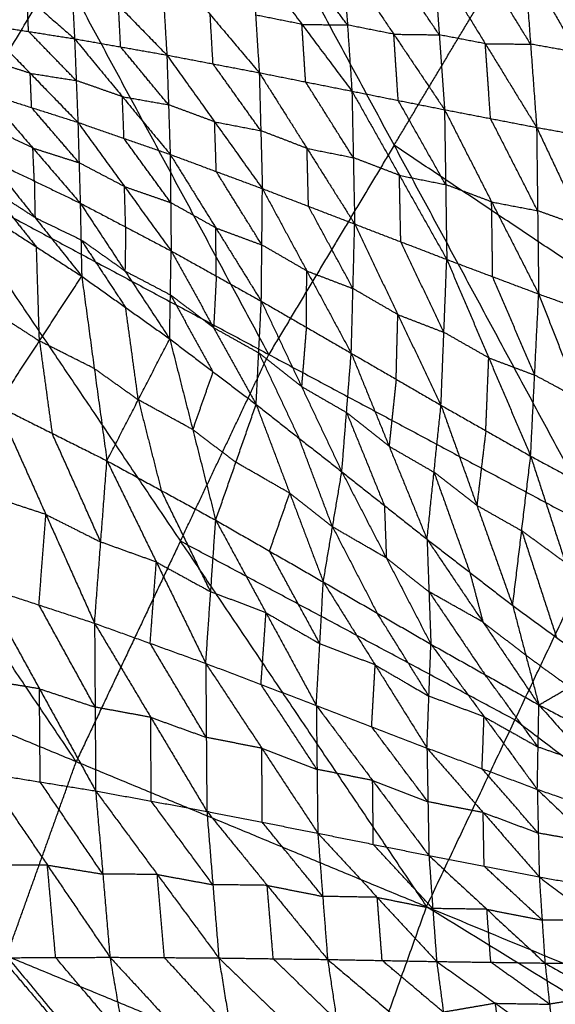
# Model space of a CAD drawing. Header units: millimetres. Extents: x -106 to 110, y -96 to 120.
# Tile 311 of 656: x -41.98 to -36.52, y 27.39 to 37.42. Entities that reach past the tile are written whole.
import ezdxf

# ---------------------------------------------------------------- set-up
doc = ezdxf.new("R2010")
doc.units = ezdxf.units.MM
doc.header["$MEASUREMENT"] = 0
doc.layers.add('Default', color=7, linetype='Continuous', true_color=0x000000)

msp = doc.modelspace()

# ---------------------------------------------------------------- linework, layer by layer
at = {"layer": 'Default'}
for points in [[(-37.338, 44.091, 3.861), (-35.603, 39.946, 3.835), (-33.868, 35.801, 3.809)], [(-42.855, 35.834, 3.861), (-41.577, 37.966, 3.861), (-40.299, 40.098, 3.861)], [(-40.299, 40.098, 3.861), (-38.166, 36.143, 3.835), (-36.034, 32.188, 3.809)], [(-40.299, 40.098, 3.861), (-37.084, 37.949, 3.835), (-33.868, 35.801, 3.809)], [(-42.392, 38.071, -0.729), (-41.908, 37.65, -0.851), (-41.424, 37.229, -0.974)], [(-41.469, 38.073, -0.877), (-41.446, 37.651, -0.925), (-41.424, 37.229, -0.974)], [(-41.469, 38.073, -0.877), (-40.976, 37.568, -1.012), (-40.483, 37.063, -1.147)], [(-40.542, 38.068, -1.036), (-40.513, 37.565, -1.091), (-40.483, 37.063, -1.147)], [(-40.542, 38.068, -1.036), (-40.041, 37.475, -1.183), (-39.541, 36.883, -1.331)], [(-39.615, 38.057, -1.205), (-39.578, 37.47, -1.268), (-39.541, 36.883, -1.331)], [(-39.615, 38.057, -1.205), (-39.106, 37.376, -1.365), (-38.596, 36.695, -1.525)], [(-38.641, 37.369, -1.453), (-38.896, 37.71, -1.373), (-39.151, 38.05, -1.293)], [(-38.687, 38.044, -1.382), (-38.641, 37.369, -1.453), (-38.596, 36.695, -1.525)], [(-38.687, 38.044, -1.382), (-38.169, 37.275, -1.552), (-37.652, 36.506, -1.723)], [(-39.444, 34.011, 3.835), (-40.51, 35.988, 3.848), (-41.577, 37.966, 3.861)], [(-37.706, 37.269, -1.643), (-37.964, 37.653, -1.558), (-38.223, 38.037, -1.473)], [(-38.166, 36.143, 3.835), (-37.625, 37.046, 3.835), (-37.084, 37.949, 3.835)], [(-37.76, 38.031, -1.563), (-37.706, 37.269, -1.643), (-37.652, 36.506, -1.723)], [(-37.76, 38.031, -1.563), (-37.236, 37.178, -1.743), (-36.713, 36.325, -1.922)], [(-36.775, 37.174, -1.834), (-37.036, 37.6, -1.744), (-37.298, 38.027, -1.654)], [(-36.837, 38.023, -1.745), (-36.775, 37.174, -1.834), (-36.713, 36.325, -1.922)], [(-36.837, 38.023, -1.745), (-36.305, 37.09, -1.931), (-35.773, 36.158, -2.118)], [(-41.893, 37.303, -0.893), (-41.901, 37.476, -0.872), (-41.908, 37.65, -0.851)], [(-40.954, 37.146, -1.06), (-40.965, 37.357, -1.036), (-40.976, 37.568, -1.012)], [(-40.012, 36.973, -1.239), (-40.027, 37.224, -1.211), (-40.041, 37.475, -1.183)], [(-39.106, 37.376, -1.365), (-39.342, 37.423, -1.316), (-39.578, 37.47, -1.268)], [(-42.363, 37.377, -0.812), (-41.893, 37.303, -0.893), (-41.424, 37.229, -0.974)], [(-42.363, 37.377, -0.812), (-41.876, 36.877, -0.837), (-41.39, 36.377, -0.862)], [(-39.068, 36.789, -1.428), (-39.087, 37.082, -1.396), (-39.106, 37.376, -1.365)], [(-39.106, 37.376, -1.365), (-38.873, 37.372, -1.409), (-38.641, 37.369, -1.453)], [(-38.169, 37.275, -1.552), (-38.405, 37.322, -1.503), (-38.641, 37.369, -1.453)], [(-41.407, 36.803, -0.918), (-41.65, 37.053, -0.905), (-41.893, 37.303, -0.893)], [(-38.124, 36.6, -1.624), (-38.147, 36.938, -1.588), (-38.169, 37.275, -1.552)], [(-38.169, 37.275, -1.552), (-37.938, 37.272, -1.598), (-37.706, 37.269, -1.643)], [(-37.236, 37.178, -1.743), (-37.471, 37.223, -1.693), (-37.706, 37.269, -1.643)], [(-41.424, 37.229, -0.974), (-41.407, 36.803, -0.918), (-41.39, 36.377, -0.862)], [(-41.424, 37.229, -0.974), (-40.954, 37.146, -1.06), (-40.483, 37.063, -1.147)], [(-41.424, 37.229, -0.974), (-40.937, 36.639, -0.996), (-40.449, 36.05, -1.019)], [(-40.466, 36.556, -1.083), (-40.71, 36.851, -1.071), (-40.954, 37.146, -1.06)], [(-37.183, 36.416, -1.823), (-37.209, 36.797, -1.783), (-37.236, 37.178, -1.743)], [(-37.236, 37.178, -1.743), (-37.006, 37.176, -1.788), (-36.775, 37.174, -1.834)], [(-36.305, 37.09, -1.931), (-36.54, 37.132, -1.882), (-36.775, 37.174, -1.834)], [(-40.483, 37.063, -1.147), (-40.466, 36.556, -1.083), (-40.449, 36.05, -1.019)], [(-40.483, 37.063, -1.147), (-40.012, 36.973, -1.239), (-39.541, 36.883, -1.331)], [(-40.483, 37.063, -1.147), (-39.996, 36.382, -1.166), (-39.509, 35.701, -1.185)], [(-41.876, 36.877, -0.837), (-42.112, 36.952, -0.8), (-42.348, 37.027, -0.763)], [(-39.525, 36.292, -1.258), (-39.768, 36.632, -1.249), (-40.012, 36.973, -1.239)], [(-41.862, 36.527, -0.788), (-41.869, 36.702, -0.813), (-41.876, 36.877, -0.837)], [(-41.876, 36.877, -0.837), (-41.642, 36.84, -0.877), (-41.407, 36.803, -0.918)], [(-39.541, 36.883, -1.331), (-39.525, 36.292, -1.258), (-39.509, 35.701, -1.185)], [(-39.541, 36.883, -1.331), (-39.068, 36.789, -1.428), (-38.596, 36.695, -1.525)], [(-39.541, 36.883, -1.331), (-39.054, 36.111, -1.346), (-38.568, 35.34, -1.361)], [(-40.937, 36.639, -0.996), (-41.172, 36.721, -0.957), (-41.407, 36.803, -0.918)], [(-38.582, 36.017, -1.443), (-38.825, 36.403, -1.435), (-39.068, 36.789, -1.428)], [(-42.333, 36.677, -0.715), (-41.862, 36.527, -0.788), (-41.39, 36.377, -0.862)], [(-42.333, 36.677, -0.715), (-41.849, 36.115, -0.608), (-41.366, 35.553, -0.501)], [(-40.92, 36.213, -0.94), (-40.928, 36.426, -0.968), (-40.937, 36.639, -0.996)], [(-40.937, 36.639, -0.996), (-40.701, 36.598, -1.039), (-40.466, 36.556, -1.083)], [(-38.596, 36.695, -1.525), (-38.582, 36.017, -1.443), (-38.568, 35.34, -1.361)], [(-38.596, 36.695, -1.525), (-38.124, 36.6, -1.624), (-37.652, 36.506, -1.723)], [(-38.596, 36.695, -1.525), (-38.112, 35.837, -1.532), (-37.629, 34.979, -1.54)], [(-39.996, 36.382, -1.166), (-40.231, 36.469, -1.124), (-40.466, 36.556, -1.083)], [(-37.64, 35.742, -1.632), (-37.882, 36.171, -1.628), (-38.124, 36.6, -1.624)], [(-41.378, 35.965, -0.681), (-41.62, 36.246, -0.735), (-41.862, 36.527, -0.788)], [(-37.652, 36.506, -1.723), (-37.64, 35.742, -1.632), (-37.629, 34.979, -1.54)], [(-37.652, 36.506, -1.723), (-37.183, 36.416, -1.823), (-36.713, 36.325, -1.922)], [(-37.652, 36.506, -1.723), (-37.172, 35.566, -1.721), (-36.692, 34.627, -1.72)], [(-41.849, 36.115, -0.608), (-42.084, 36.228, -0.584), (-42.318, 36.341, -0.559)], [(-41.39, 36.377, -0.862), (-41.378, 35.965, -0.681), (-41.366, 35.553, -0.501)], [(-41.39, 36.377, -0.862), (-40.92, 36.213, -0.94), (-40.449, 36.05, -1.019)], [(-41.39, 36.377, -0.862), (-40.915, 35.722, -0.733), (-40.439, 35.066, -0.605)], [(-39.979, 35.875, -1.102), (-39.987, 36.129, -1.134), (-39.996, 36.382, -1.166)], [(-39.996, 36.382, -1.166), (-39.76, 36.337, -1.212), (-39.525, 36.292, -1.258)], [(-36.703, 35.476, -1.821), (-36.943, 35.946, -1.822), (-37.183, 36.416, -1.823)], [(-39.054, 36.111, -1.346), (-39.29, 36.202, -1.302), (-39.525, 36.292, -1.258)], [(-36.713, 36.325, -1.922), (-36.703, 35.476, -1.821), (-36.692, 34.627, -1.72)], [(-36.713, 36.325, -1.922), (-36.243, 36.241, -2.02), (-35.773, 36.158, -2.118)], [(-36.713, 36.325, -1.922), (-36.233, 35.309, -1.909), (-35.752, 34.292, -1.897)], [(-40.444, 35.558, -0.812), (-40.682, 35.886, -0.876), (-40.92, 36.213, -0.94)], [(-38.166, 36.143, 3.835), (-38.805, 35.077, 3.835), (-39.444, 34.011, 3.835)], [(-34.951, 33.995, 3.809), (-36.559, 35.069, 3.822), (-38.166, 36.143, 3.835)], [(-41.834, 35.779, -0.452), (-41.842, 35.947, -0.53), (-41.849, 36.115, -0.608)], [(-41.849, 36.115, -0.608), (-41.614, 36.04, -0.645), (-41.378, 35.965, -0.681)], [(-40.449, 36.05, -1.019), (-40.444, 35.558, -0.812), (-40.439, 35.066, -0.605)], [(-40.449, 36.05, -1.019), (-39.984, 35.301, -0.867), (-39.52, 34.553, -0.715)], [(-40.449, 36.05, -1.019), (-39.979, 35.875, -1.102), (-39.509, 35.701, -1.185)], [(-39.039, 35.521, -1.273), (-39.046, 35.816, -1.309), (-39.054, 36.111, -1.346)], [(-39.054, 36.111, -1.346), (-38.818, 36.064, -1.394), (-38.582, 36.017, -1.443)], [(-42.303, 36.004, -0.403), (-41.834, 35.779, -0.452), (-41.366, 35.553, -0.501)], [(-42.303, 36.004, -0.403), (-41.827, 35.406, -0.143), (-41.351, 34.808, 0.117)], [(-40.915, 35.722, -0.733), (-41.146, 35.843, -0.707), (-41.378, 35.965, -0.681)], [(-38.112, 35.837, -1.532), (-38.347, 35.927, -1.487), (-38.582, 36.017, -1.443)], [(-39.514, 35.127, -0.95), (-39.747, 35.501, -1.026), (-39.979, 35.875, -1.102)], [(-38.098, 35.159, -1.45), (-38.105, 35.498, -1.491), (-38.112, 35.837, -1.532)], [(-38.112, 35.837, -1.532), (-37.876, 35.789, -1.582), (-37.64, 35.742, -1.632)], [(-42.855, 35.834, 3.861), (-40.345, 32.107, 3.835), (-37.835, 28.381, 3.809)], [(-42.855, 35.834, 3.861), (-39.444, 34.011, 3.835), (-36.034, 32.188, 3.809)], [(-41.834, 35.779, -0.452), (-41.831, 35.592, -0.298), (-41.827, 35.406, -0.143)], [(-37.172, 35.566, -1.721), (-37.406, 35.654, -1.677), (-37.64, 35.742, -1.632)], [(-42.288, 35.704, -0.139), (-42.05, 35.405, -0.009), (-41.812, 35.106, 0.121)], [(-41.827, 35.406, -0.143), (-42.057, 35.555, -0.141), (-42.288, 35.704, -0.139)], [(-40.903, 35.31, -0.553), (-40.909, 35.516, -0.643), (-40.915, 35.722, -0.733)], [(-40.915, 35.722, -0.733), (-40.679, 35.64, -0.773), (-40.444, 35.558, -0.812)], [(-39.52, 34.553, -0.715), (-39.514, 35.127, -0.95), (-39.509, 35.701, -1.185)], [(-39.509, 35.701, -1.185), (-39.056, 34.862, -1.008), (-38.603, 34.023, -0.831)], [(-39.509, 35.701, -1.185), (-39.039, 35.521, -1.273), (-38.568, 35.34, -1.361)], [(-41.366, 35.553, -0.501), (-41.359, 35.18, -0.192), (-41.351, 34.808, 0.117)], [(-41.366, 35.553, -0.501), (-40.91, 34.861, -0.196), (-40.454, 34.17, 0.109)], [(-41.366, 35.553, -0.501), (-40.903, 35.31, -0.553), (-40.439, 35.066, -0.605)], [(-39.984, 35.301, -0.867), (-40.214, 35.43, -0.839), (-40.444, 35.558, -0.812)], [(-37.161, 34.803, -1.63), (-37.166, 35.184, -1.676), (-37.172, 35.566, -1.721)], [(-37.172, 35.566, -1.721), (-36.938, 35.521, -1.771), (-36.703, 35.476, -1.821)], [(-38.585, 34.682, -1.096), (-38.812, 35.101, -1.184), (-39.039, 35.521, -1.273)], [(-36.233, 35.309, -1.909), (-36.468, 35.392, -1.865), (-36.703, 35.476, -1.821)], [(-42.272, 35.404, 0.125), (-41.812, 35.106, 0.121), (-41.351, 34.808, 0.117)], [(-41.827, 35.406, -0.143), (-41.593, 35.293, -0.168), (-41.359, 35.18, -0.192)], [(-38.603, 34.023, -0.831), (-38.585, 34.682, -1.096), (-38.568, 35.34, -1.361)], [(-38.568, 35.34, -1.361), (-38.128, 34.417, -1.155), (-37.688, 33.493, -0.949)], [(-38.568, 35.34, -1.361), (-38.098, 35.159, -1.45), (-37.629, 34.979, -1.54)], [(-40.903, 35.31, -0.553), (-40.906, 35.085, -0.375), (-40.91, 34.861, -0.196)], [(-39.979, 34.81, -0.66), (-39.982, 35.055, -0.764), (-39.984, 35.301, -0.867)], [(-39.984, 35.301, -0.867), (-39.749, 35.214, -0.909), (-39.514, 35.127, -0.95)], [(-41.359, 35.18, -0.192), (-41.131, 34.834, -0.039), (-40.903, 34.489, 0.113)], [(-40.91, 34.861, -0.196), (-41.134, 35.021, -0.194), (-41.359, 35.18, -0.192)], [(-37.658, 34.236, -1.244), (-37.878, 34.698, -1.347), (-38.098, 35.159, -1.45)], [(-41.782, 34.148, -0.542), (-41.797, 34.627, -0.21), (-41.812, 35.106, 0.121)], [(-40.454, 34.17, 0.109), (-40.447, 34.618, -0.248), (-40.439, 35.066, -0.605)], [(-40.439, 35.066, -0.605), (-40.006, 34.284, -0.252), (-39.573, 33.501, 0.102)], [(-40.439, 35.066, -0.605), (-39.979, 34.81, -0.66), (-39.52, 34.553, -0.715)], [(-39.056, 34.862, -1.008), (-39.285, 34.995, -0.979), (-39.514, 35.127, -0.95)], [(-37.688, 33.493, -0.949), (-37.658, 34.236, -1.244), (-37.629, 34.979, -1.54)], [(-37.629, 34.979, -1.54), (-37.201, 33.976, -1.304), (-36.774, 32.974, -1.067)], [(-37.629, 34.979, -1.54), (-37.161, 34.803, -1.63), (-36.692, 34.627, -1.72)], [(-40.91, 34.861, -0.196), (-40.678, 34.74, -0.222), (-40.447, 34.618, -0.248)], [(-39.061, 34.288, -0.773), (-39.059, 34.575, -0.89), (-39.056, 34.862, -1.008)], [(-39.056, 34.862, -1.008), (-38.821, 34.772, -1.052), (-38.585, 34.682, -1.096)], [(-42.213, 33.488, -1.201), (-41.782, 34.148, -0.542), (-41.351, 34.808, 0.117)], [(-41.351, 34.808, 0.117), (-41.223, 33.867, -0.491), (-41.094, 32.927, -1.098)], [(-41.351, 34.808, 0.117), (-40.903, 34.489, 0.113), (-40.454, 34.17, 0.109)], [(-39.979, 34.81, -0.66), (-39.993, 34.547, -0.456), (-40.006, 34.284, -0.252)], [(-36.733, 33.8, -1.393), (-36.947, 34.301, -1.512), (-37.161, 34.803, -1.63)], [(-38.128, 34.417, -1.155), (-38.357, 34.549, -1.125), (-38.585, 34.682, -1.096)], [(-40.447, 34.618, -0.248), (-40.23, 34.227, -0.071), (-40.013, 33.835, 0.106)], [(-40.006, 34.284, -0.252), (-40.226, 34.451, -0.25), (-40.447, 34.618, -0.248)], [(-39.573, 33.501, 0.102), (-39.546, 34.027, -0.307), (-39.52, 34.553, -0.715)], [(-39.52, 34.553, -0.715), (-39.11, 33.684, -0.31), (-38.699, 32.814, 0.095)], [(-39.52, 34.553, -0.715), (-39.061, 34.288, -0.773), (-38.603, 34.023, -0.831)], [(-36.774, 32.974, -1.067), (-36.733, 33.8, -1.393), (-36.692, 34.627, -1.72)], [(-36.692, 34.627, -1.72), (-36.271, 33.551, -1.452), (-35.849, 32.476, -1.183)], [(-36.692, 34.627, -1.72), (-36.222, 34.459, -1.808), (-35.752, 34.292, -1.897)], [(-42.243, 34.446, -0.538), (-42.012, 34.297, -0.54), (-41.782, 34.148, -0.542)], [(-40.774, 33.548, -0.495), (-40.838, 34.018, -0.191), (-40.903, 34.489, 0.113)], [(-38.145, 33.758, -0.89), (-38.137, 34.087, -1.022), (-38.128, 34.417, -1.155)], [(-38.128, 34.417, -1.155), (-37.893, 34.326, -1.2), (-37.658, 34.236, -1.244)], [(-40.006, 34.284, -0.252), (-39.776, 34.155, -0.279), (-39.546, 34.027, -0.307)], [(-39.061, 34.288, -0.773), (-39.085, 33.986, -0.542), (-39.11, 33.684, -0.31)], [(-37.201, 33.976, -1.304), (-37.43, 34.106, -1.274), (-37.658, 34.236, -1.244)], [(-41.782, 34.148, -0.542), (-41.718, 33.677, -0.846), (-41.653, 33.207, -1.15)], [(-41.223, 33.867, -0.491), (-41.502, 34.007, -0.516), (-41.782, 34.148, -0.542)], [(-41.094, 32.927, -1.098), (-40.774, 33.548, -0.495), (-40.454, 34.17, 0.109)], [(-40.454, 34.17, 0.109), (-40.219, 33.245, -0.438), (-39.985, 32.321, -0.985)], [(-40.454, 34.17, 0.109), (-40.013, 33.835, 0.106), (-39.573, 33.501, 0.102)], [(-40.345, 32.107, 3.835), (-39.894, 33.059, 3.835), (-39.444, 34.011, 3.835)], [(-39.546, 34.027, -0.307), (-39.341, 33.592, -0.104), (-39.136, 33.158, 0.099)], [(-39.11, 33.684, -0.31), (-39.328, 33.855, -0.308), (-39.546, 34.027, -0.307)], [(-38.699, 32.814, 0.095), (-38.651, 33.419, -0.368), (-38.603, 34.023, -0.831)], [(-38.603, 34.023, -0.831), (-38.217, 33.075, -0.371), (-37.83, 32.126, 0.089)], [(-38.603, 34.023, -0.831), (-38.145, 33.758, -0.89), (-37.688, 33.493, -0.949)], [(-37.231, 33.233, -1.008), (-37.216, 33.605, -1.156), (-37.201, 33.976, -1.304)], [(-37.201, 33.976, -1.304), (-36.967, 33.888, -1.348), (-36.733, 33.8, -1.393)], [(-41.223, 33.867, -0.491), (-40.998, 33.708, -0.493), (-40.774, 33.548, -0.495)], [(-40.013, 33.835, 0.106), (-40.116, 33.54, -0.166), (-40.219, 33.245, -0.438)], [(-38.145, 33.758, -0.89), (-38.181, 33.416, -0.63), (-38.217, 33.075, -0.371)], [(-36.271, 33.551, -1.452), (-36.502, 33.676, -1.422), (-36.733, 33.8, -1.393)], [(-39.11, 33.684, -0.31), (-38.88, 33.551, -0.339), (-38.651, 33.419, -0.368)], [(-41.407, 29.86, 3.835), (-42.662, 31.724, 3.848), (-43.917, 33.587, 3.861)], [(-40.774, 33.548, -0.495), (-40.657, 33.086, -0.768), (-40.54, 32.624, -1.042)], [(-40.219, 33.245, -0.438), (-40.497, 33.397, -0.466), (-40.774, 33.548, -0.495)], [(-42.213, 33.488, -1.201), (-41.716, 32.379, -1.49), (-41.22, 31.27, -1.78)], [(-42.213, 33.488, -1.201), (-41.653, 33.207, -1.15), (-41.094, 32.927, -1.098)], [(-39.985, 32.321, -0.985), (-39.779, 32.911, -0.441), (-39.573, 33.501, 0.102)], [(-39.573, 33.501, 0.102), (-39.23, 32.596, -0.38), (-38.888, 31.691, -0.862)], [(-39.573, 33.501, 0.102), (-39.136, 33.158, 0.099), (-38.699, 32.814, 0.095)], [(-37.83, 32.126, 0.089), (-37.759, 32.81, -0.43), (-37.688, 33.493, -0.949)], [(-37.688, 33.493, -0.949), (-37.322, 32.472, -0.433), (-36.957, 31.452, 0.083)], [(-37.688, 33.493, -0.949), (-37.231, 33.233, -1.008), (-36.774, 32.974, -1.067)], [(-38.651, 33.419, -0.368), (-38.458, 32.945, -0.138), (-38.265, 32.47, 0.092)], [(-38.217, 33.075, -0.371), (-38.434, 33.247, -0.369), (-38.651, 33.419, -0.368)], [(-40.219, 33.245, -0.438), (-39.999, 33.078, -0.44), (-39.779, 32.911, -0.441)], [(-37.231, 33.233, -1.008), (-37.277, 32.853, -0.72), (-37.322, 32.472, -0.433)], [(-41.157, 32.098, -1.439), (-41.405, 32.653, -1.294), (-41.653, 33.207, -1.15)], [(-38.794, 32.253, -0.383), (-38.965, 32.705, -0.142), (-39.136, 33.158, 0.099)], [(-38.217, 33.075, -0.371), (-37.988, 32.942, -0.401), (-37.759, 32.81, -0.43)], [(-41.22, 31.27, -1.78), (-41.157, 32.098, -1.439), (-41.094, 32.927, -1.098)], [(-41.094, 32.927, -1.098), (-40.59, 31.894, -1.349), (-40.086, 30.861, -1.6)], [(-41.094, 32.927, -1.098), (-40.54, 32.624, -1.042), (-39.985, 32.321, -0.985)], [(-36.957, 31.452, 0.083), (-36.865, 32.213, -0.492), (-36.774, 32.974, -1.067)], [(-36.774, 32.974, -1.067), (-36.419, 31.887, -0.495), (-36.064, 30.8, 0.077)], [(-36.774, 32.974, -1.067), (-36.311, 32.725, -1.125), (-35.849, 32.476, -1.183)], [(-39.23, 32.596, -0.38), (-39.505, 32.754, -0.411), (-39.779, 32.911, -0.441)], [(-38.888, 31.691, -0.862), (-38.794, 32.253, -0.383), (-38.699, 32.814, 0.095)], [(-38.699, 32.814, 0.095), (-38.265, 32.47, 0.092), (-37.83, 32.126, 0.089)], [(-38.699, 32.814, 0.095), (-38.245, 31.935, -0.318), (-37.791, 31.057, -0.732)], [(-37.759, 32.81, -0.43), (-37.576, 32.299, -0.172), (-37.394, 31.789, 0.086)], [(-37.322, 32.472, -0.433), (-37.541, 32.641, -0.432), (-37.759, 32.81, -0.43)], [(-40.036, 31.591, -1.292), (-40.288, 32.108, -1.167), (-40.54, 32.624, -1.042)], [(-41.716, 32.379, -1.49), (-42, 32.472, -1.531), (-42.284, 32.566, -1.572)], [(-39.436, 32.006, -0.923), (-39.333, 32.301, -0.652), (-39.23, 32.596, -0.38)], [(-39.23, 32.596, -0.38), (-39.012, 32.425, -0.382), (-38.794, 32.253, -0.383)], [(-38.265, 32.47, 0.092), (-38.255, 32.203, -0.113), (-38.245, 31.935, -0.318)], [(-37.322, 32.472, -0.433), (-37.094, 32.343, -0.463), (-36.865, 32.213, -0.492)], [(-41.787, 31.457, -1.861), (-41.752, 31.918, -1.676), (-41.716, 32.379, -1.49)], [(-41.716, 32.379, -1.49), (-41.437, 32.239, -1.465), (-41.157, 32.098, -1.439)], [(-40.086, 30.861, -1.6), (-40.036, 31.591, -1.292), (-39.985, 32.321, -0.985)], [(-39.985, 32.321, -0.985), (-39.472, 31.377, -1.195), (-38.959, 30.432, -1.405)], [(-39.985, 32.321, -0.985), (-39.436, 32.006, -0.923), (-38.888, 31.691, -0.862)], [(-38.794, 32.253, -0.383), (-38.566, 31.813, -0.59), (-38.339, 31.374, -0.797)], [(-38.245, 31.935, -0.318), (-38.519, 32.094, -0.351), (-38.794, 32.253, -0.383)], [(-37.835, 28.381, 3.809), (-36.934, 30.284, 3.809), (-36.034, 32.188, 3.809)], [(-37.83, 32.126, 0.089), (-37.811, 31.592, -0.322), (-37.791, 31.057, -0.732)], [(-37.83, 32.126, 0.089), (-37.394, 31.789, 0.086), (-36.957, 31.452, 0.083)], [(-37.83, 32.126, 0.089), (-37.26, 31.282, -0.256), (-36.69, 30.438, -0.601)], [(-36.865, 32.213, -0.492), (-36.688, 31.669, -0.206), (-36.51, 31.126, 0.08)], [(-36.419, 31.887, -0.495), (-36.642, 32.05, -0.494), (-36.865, 32.213, -0.492)], [(-40.345, 32.107, 3.835), (-40.876, 30.984, 3.835), (-41.407, 29.86, 3.835)], [(-40.59, 31.894, -1.349), (-40.874, 31.996, -1.394), (-41.157, 32.098, -1.439)], [(-36.934, 30.284, 3.809), (-38.639, 31.196, 3.822), (-40.345, 32.107, 3.835)], [(-38.923, 31.062, -1.134), (-39.18, 31.534, -1.029), (-39.436, 32.006, -0.923)], [(-38.245, 31.935, -0.318), (-38.028, 31.763, -0.32), (-37.811, 31.592, -0.322)], [(-40.653, 31.065, -1.69), (-40.622, 31.48, -1.52), (-40.59, 31.894, -1.349)], [(-40.59, 31.894, -1.349), (-40.313, 31.743, -1.321), (-40.036, 31.591, -1.292)], [(-37.394, 31.789, 0.086), (-37.327, 31.536, -0.085), (-37.26, 31.282, -0.256)], [(-42.355, 31.643, -1.943), (-41.787, 31.457, -1.861), (-41.22, 31.27, -1.78)], [(-42.355, 31.643, -1.943), (-41.782, 30.602, -1.952), (-41.209, 29.561, -1.962)], [(-38.959, 30.432, -1.405), (-38.923, 31.062, -1.134), (-38.888, 31.691, -0.862)], [(-38.888, 31.691, -0.862), (-38.359, 30.845, -1.031), (-37.831, 29.998, -1.199)], [(-38.888, 31.691, -0.862), (-38.339, 31.374, -0.797), (-37.791, 31.057, -0.732)], [(-39.472, 31.377, -1.195), (-39.754, 31.484, -1.244), (-40.036, 31.591, -1.292)], [(-37.811, 31.592, -0.322), (-37.526, 31.17, -0.494), (-37.24, 30.747, -0.666)], [(-37.26, 31.282, -0.256), (-37.535, 31.437, -0.289), (-37.811, 31.592, -0.322)], [(-41.214, 30.415, -1.871), (-41.501, 30.936, -1.866), (-41.787, 31.457, -1.861)], [(-36.957, 31.452, 0.083), (-36.824, 30.945, -0.259), (-36.69, 30.438, -0.601)], [(-36.957, 31.452, 0.083), (-36.51, 31.126, 0.08), (-36.064, 30.8, 0.077)], [(-44.98, 31.34, 3.861), (-42.117, 27.877, 3.835), (-39.254, 24.415, 3.809)], [(-44.98, 31.34, 3.861), (-41.407, 29.86, 3.835), (-37.835, 28.381, 3.809)], [(-39.523, 30.646, -1.503), (-39.497, 31.012, -1.349), (-39.472, 31.377, -1.195)], [(-39.472, 31.377, -1.195), (-39.198, 31.219, -1.164), (-38.923, 31.062, -1.134)], [(-37.811, 30.527, -0.966), (-38.075, 30.951, -0.881), (-38.339, 31.374, -0.797)], [(-41.22, 31.27, -1.78), (-41.214, 30.415, -1.871), (-41.209, 29.561, -1.962)], [(-41.22, 31.27, -1.78), (-40.653, 31.065, -1.69), (-40.086, 30.861, -1.6)], [(-41.22, 31.27, -1.78), (-40.647, 30.311, -1.772), (-40.075, 29.353, -1.765)], [(-37.26, 31.282, -0.256), (-37.042, 31.114, -0.258), (-36.824, 30.945, -0.259)], [(-40.081, 30.107, -1.682), (-40.367, 30.586, -1.686), (-40.653, 31.065, -1.69)], [(-38.359, 30.845, -1.031), (-38.641, 30.953, -1.082), (-38.923, 31.062, -1.134)], [(-37.831, 29.998, -1.199), (-37.811, 30.527, -0.966), (-37.791, 31.057, -0.732)], [(-37.791, 31.057, -0.732), (-37.249, 30.317, -0.861), (-36.706, 29.577, -0.991)], [(-37.791, 31.057, -0.732), (-37.24, 30.747, -0.666), (-36.69, 30.438, -0.601)], [(-36.824, 30.945, -0.259), (-36.6, 30.782, -0.261), (-36.377, 30.619, -0.262)], [(-40.086, 30.861, -1.6), (-40.081, 30.107, -1.682), (-40.075, 29.353, -1.765)], [(-40.086, 30.861, -1.6), (-39.523, 30.646, -1.503), (-38.959, 30.432, -1.405)], [(-40.086, 30.861, -1.6), (-39.515, 29.996, -1.575), (-38.944, 29.13, -1.55)], [(-38.395, 30.215, -1.302), (-38.377, 30.53, -1.166), (-38.359, 30.845, -1.031)], [(-38.359, 30.845, -1.031), (-38.085, 30.686, -0.998), (-37.811, 30.527, -0.966)], [(-36.698, 30.008, -0.796), (-36.969, 30.378, -0.731), (-37.24, 30.747, -0.666)], [(-36.69, 30.438, -0.601), (-36.377, 30.619, -0.262), (-36.064, 30.8, 0.077)], [(-41.782, 30.602, -1.952), (-42.065, 30.648, -1.997), (-42.347, 30.694, -2.042)], [(-38.952, 29.781, -1.478), (-39.237, 30.214, -1.49), (-39.523, 30.646, -1.503)], [(-41.774, 29.652, -2.051), (-41.778, 30.127, -2.002), (-41.782, 30.602, -1.952)], [(-41.782, 30.602, -1.952), (-41.498, 30.509, -1.912), (-41.214, 30.415, -1.871)], [(-37.249, 30.317, -0.861), (-37.53, 30.422, -0.914), (-37.811, 30.527, -0.966)], [(-40.647, 30.311, -1.772), (-40.931, 30.363, -1.821), (-41.214, 30.415, -1.871)], [(-38.959, 30.432, -1.405), (-38.952, 29.781, -1.478), (-38.944, 29.13, -1.55)], [(-38.959, 30.432, -1.405), (-38.395, 30.215, -1.302), (-37.831, 29.998, -1.199)], [(-38.959, 30.432, -1.405), (-38.385, 29.667, -1.364), (-37.811, 28.902, -1.323)], [(-36.706, 29.577, -0.991), (-36.698, 30.008, -0.796), (-36.69, 30.438, -0.601)], [(-36.69, 30.438, -0.601), (-36.135, 30.149, -0.537), (-35.579, 29.86, -0.472)], [(-36.69, 30.438, -0.601), (-36.134, 29.813, -0.694), (-35.578, 29.187, -0.787)], [(-37.269, 29.787, -1.095), (-37.259, 30.052, -0.978), (-37.249, 30.317, -0.861)], [(-37.249, 30.317, -0.861), (-36.973, 30.162, -0.829), (-36.698, 30.008, -0.796)], [(-40.642, 29.457, -1.863), (-40.645, 29.884, -1.818), (-40.647, 30.311, -1.772)], [(-40.647, 30.311, -1.772), (-40.364, 30.209, -1.727), (-40.081, 30.107, -1.682)], [(-37.821, 29.45, -1.261), (-38.108, 29.832, -1.282), (-38.395, 30.215, -1.302)], [(-30.321, 25.268, 3.779), (-33.627, 27.776, 3.794), (-36.934, 30.284, 3.809)], [(-39.515, 29.996, -1.575), (-39.798, 30.051, -1.629), (-40.081, 30.107, -1.682)], [(-39.51, 29.242, -1.657), (-39.512, 29.619, -1.616), (-39.515, 29.996, -1.575)], [(-39.515, 29.996, -1.575), (-39.234, 29.888, -1.526), (-38.952, 29.781, -1.478)], [(-37.831, 29.998, -1.199), (-37.821, 29.45, -1.261), (-37.811, 28.902, -1.323)], [(-37.831, 29.998, -1.199), (-37.269, 29.787, -1.095), (-36.706, 29.577, -0.991)], [(-37.831, 29.998, -1.199), (-37.258, 29.341, -1.146), (-36.686, 28.684, -1.093)], [(-36.134, 29.813, -0.694), (-36.416, 29.91, -0.745), (-36.698, 30.008, -0.796)], [(-42.117, 27.877, 3.835), (-41.762, 28.869, 3.835), (-41.407, 29.86, 3.835)], [(-42.34, 29.744, -2.141), (-41.774, 29.652, -2.051), (-41.209, 29.561, -1.962)], [(-42.34, 29.744, -2.141), (-41.701, 28.805, -1.947), (-41.063, 27.865, -1.752)], [(-38.385, 29.667, -1.364), (-38.668, 29.724, -1.421), (-38.952, 29.781, -1.478)], [(-36.696, 29.131, -1.042), (-36.982, 29.459, -1.068), (-37.269, 29.787, -1.095)], [(-41.136, 28.713, -1.857), (-41.455, 29.183, -1.954), (-41.774, 29.652, -2.051)], [(-38.378, 29.016, -1.436), (-38.381, 29.342, -1.4), (-38.385, 29.667, -1.364)], [(-38.385, 29.667, -1.364), (-38.103, 29.559, -1.312), (-37.821, 29.45, -1.261)], [(-41.209, 29.561, -1.962), (-41.136, 28.713, -1.857), (-41.063, 27.865, -1.752)], [(-41.209, 29.561, -1.962), (-40.642, 29.457, -1.863), (-40.075, 29.353, -1.765)], [(-41.209, 29.561, -1.962), (-40.581, 28.709, -1.768), (-39.953, 27.858, -1.575)], [(-36.706, 29.577, -0.991), (-36.696, 29.131, -1.042), (-36.686, 28.684, -1.093)], [(-36.706, 29.577, -0.991), (-36.142, 29.382, -0.889), (-35.578, 29.187, -0.787)], [(-36.706, 29.577, -0.991), (-36.132, 29.031, -0.929), (-35.559, 28.485, -0.867)], [(-40.014, 28.605, -1.67), (-40.328, 29.031, -1.766), (-40.642, 29.457, -1.863)], [(-37.258, 29.341, -1.146), (-37.539, 29.395, -1.203), (-37.821, 29.45, -1.261)], [(-40.075, 29.353, -1.765), (-40.014, 28.605, -1.67), (-39.953, 27.858, -1.575)], [(-40.075, 29.353, -1.765), (-39.51, 29.242, -1.657), (-38.944, 29.13, -1.55)], [(-40.075, 29.353, -1.765), (-39.46, 28.598, -1.573), (-38.844, 27.843, -1.382)], [(-37.248, 28.793, -1.208), (-37.253, 29.067, -1.177), (-37.258, 29.341, -1.146)], [(-37.258, 29.341, -1.146), (-36.977, 29.236, -1.094), (-36.696, 29.131, -1.042)], [(-38.894, 28.486, -1.466), (-39.202, 28.864, -1.562), (-39.51, 29.242, -1.657)], [(-38.944, 29.13, -1.55), (-38.894, 28.486, -1.466), (-38.844, 27.843, -1.382)], [(-38.944, 29.13, -1.55), (-38.378, 29.016, -1.436), (-37.811, 28.902, -1.323)], [(-38.944, 29.13, -1.55), (-38.338, 28.476, -1.364), (-37.732, 27.822, -1.178)], [(-36.132, 29.031, -0.929), (-36.414, 29.081, -0.985), (-36.696, 29.131, -1.042)], [(-37.772, 28.362, -1.25), (-38.075, 28.689, -1.343), (-38.378, 29.016, -1.436)], [(-37.811, 28.902, -1.323), (-37.772, 28.362, -1.25), (-37.732, 27.822, -1.178)], [(-37.811, 28.902, -1.323), (-37.248, 28.793, -1.208), (-36.686, 28.684, -1.093)], [(-37.811, 28.902, -1.323), (-37.22, 28.354, -1.147), (-36.628, 27.806, -0.972)], [(-41.701, 28.805, -1.947), (-41.979, 28.804, -1.987), (-42.256, 28.802, -2.027)], [(-41.617, 27.863, -1.833), (-41.659, 28.334, -1.89), (-41.701, 28.805, -1.947)], [(-41.701, 28.805, -1.947), (-41.418, 28.759, -1.902), (-41.136, 28.713, -1.857)], [(-40.581, 28.709, -1.768), (-40.858, 28.711, -1.813), (-41.136, 28.713, -1.857)], [(-40.508, 27.862, -1.664), (-40.544, 28.285, -1.716), (-40.581, 28.709, -1.768)], [(-40.581, 28.709, -1.768), (-40.297, 28.657, -1.719), (-40.014, 28.605, -1.67)], [(-36.657, 28.245, -1.032), (-36.953, 28.519, -1.12), (-37.248, 28.793, -1.208)], [(-36.686, 28.684, -1.093), (-36.657, 28.245, -1.032), (-36.628, 27.806, -0.972)], [(-36.686, 28.684, -1.093), (-36.122, 28.584, -0.98), (-35.559, 28.485, -0.867)], [(-36.686, 28.684, -1.093), (-36.103, 28.24, -0.931), (-35.521, 27.795, -0.769)], [(-39.46, 28.598, -1.573), (-39.737, 28.602, -1.621), (-40.014, 28.605, -1.67)], [(-39.398, 27.85, -1.478), (-39.429, 28.224, -1.526), (-39.46, 28.598, -1.573)], [(-39.46, 28.598, -1.573), (-39.177, 28.542, -1.52), (-38.894, 28.486, -1.466)], [(-38.338, 28.476, -1.364), (-38.616, 28.481, -1.415), (-38.894, 28.486, -1.466)], [(-38.288, 27.832, -1.28), (-38.313, 28.154, -1.322), (-38.338, 28.476, -1.364)], [(-38.338, 28.476, -1.364), (-38.055, 28.419, -1.307), (-37.772, 28.362, -1.25)], [(-39.254, 24.415, 3.809), (-38.544, 26.398, 3.809), (-37.835, 28.381, 3.809)], [(-37.835, 28.381, 3.809), (-30.761, 24.037, 3.779), (-23.688, 19.693, 3.749)], [(-37.835, 28.381, 3.809), (-30.321, 25.268, 3.779), (-22.807, 22.156, 3.749)], [(-37.22, 28.354, -1.147), (-37.496, 28.358, -1.199), (-37.772, 28.362, -1.25)], [(-37.18, 27.814, -1.075), (-37.2, 28.084, -1.111), (-37.22, 28.354, -1.147)], [(-37.22, 28.354, -1.147), (-36.938, 28.299, -1.09), (-36.657, 28.245, -1.032)], [(-36.103, 28.24, -0.931), (-36.38, 28.242, -0.982), (-36.657, 28.245, -1.032)], [(-43.272, 27.842, -2.058), (-42.561, 26.938, -1.622), (-41.85, 26.035, -1.187)], [(-42.172, 27.86, -1.914), (-41.617, 27.863, -1.833), (-41.063, 27.865, -1.752)], [(-42.172, 27.86, -1.914), (-42.011, 26.948, -1.55), (-41.85, 26.035, -1.187)], [(-42.172, 27.86, -1.914), (-41.477, 27.042, -1.499), (-40.781, 26.223, -1.084)], [(-38.544, 26.398, 3.809), (-40.33, 27.137, 3.822), (-42.117, 27.877, 3.835)], [(-40.922, 27.044, -1.418), (-41.27, 27.453, -1.626), (-41.617, 27.863, -1.833)], [(-41.063, 27.865, -1.752), (-40.922, 27.044, -1.418), (-40.781, 26.223, -1.084)], [(-41.063, 27.865, -1.752), (-40.508, 27.862, -1.664), (-39.953, 27.858, -1.575)], [(-41.063, 27.865, -1.752), (-40.391, 27.139, -1.362), (-39.719, 26.412, -0.971)], [(-39.836, 27.135, -1.273), (-40.172, 27.498, -1.468), (-40.508, 27.862, -1.664)], [(-39.953, 27.858, -1.575), (-39.836, 27.135, -1.273), (-39.719, 26.412, -0.971)], [(-39.953, 27.858, -1.575), (-39.398, 27.85, -1.478), (-38.844, 27.843, -1.382)], [(-39.953, 27.858, -1.575), (-39.305, 27.23, -1.212), (-38.658, 26.601, -0.849)], [(-38.751, 27.222, -1.115), (-39.075, 27.536, -1.297), (-39.398, 27.85, -1.478)], [(-38.844, 27.843, -1.382), (-38.751, 27.222, -1.115), (-38.658, 26.601, -0.849)], [(-38.844, 27.843, -1.382), (-38.288, 27.832, -1.28), (-37.732, 27.822, -1.178)], [(-38.844, 27.843, -1.382), (-38.219, 27.315, -1.051), (-37.595, 26.787, -0.719)], [(-37.663, 27.305, -0.949), (-37.976, 27.569, -1.114), (-38.288, 27.832, -1.28)], [(-37.732, 27.822, -1.178), (-37.663, 27.305, -0.949), (-37.595, 26.787, -0.719)], [(-37.732, 27.822, -1.178), (-37.18, 27.814, -1.075), (-36.628, 27.806, -0.972)], [(-37.732, 27.822, -1.178), (-37.133, 27.396, -0.883), (-36.535, 26.969, -0.589)], [(-36.581, 27.387, -0.78), (-36.881, 27.601, -0.927), (-37.18, 27.814, -1.075)], [(-36.628, 27.806, -0.972), (-36.581, 27.387, -0.78), (-36.535, 26.969, -0.589)], [(-36.628, 27.806, -0.972), (-36.075, 27.8, -0.87), (-35.521, 27.795, -0.769)], [(-36.628, 27.806, -0.972), (-36.047, 27.475, -0.716), (-35.466, 27.144, -0.461)], [(-36.047, 27.475, -0.716), (-36.314, 27.431, -0.748), (-36.581, 27.387, -0.78)], [(-37.133, 27.396, -0.883), (-37.398, 27.35, -0.916), (-37.663, 27.305, -0.949)], [(-37.065, 26.878, -0.654), (-37.099, 27.137, -0.769), (-37.133, 27.396, -0.883)], [(-37.133, 27.396, -0.883), (-36.857, 27.391, -0.832), (-36.581, 27.387, -0.78)]]:
    msp.add_open_spline(points, degree=2, dxfattribs=at)

doc.saveas('drawing.dxf')
